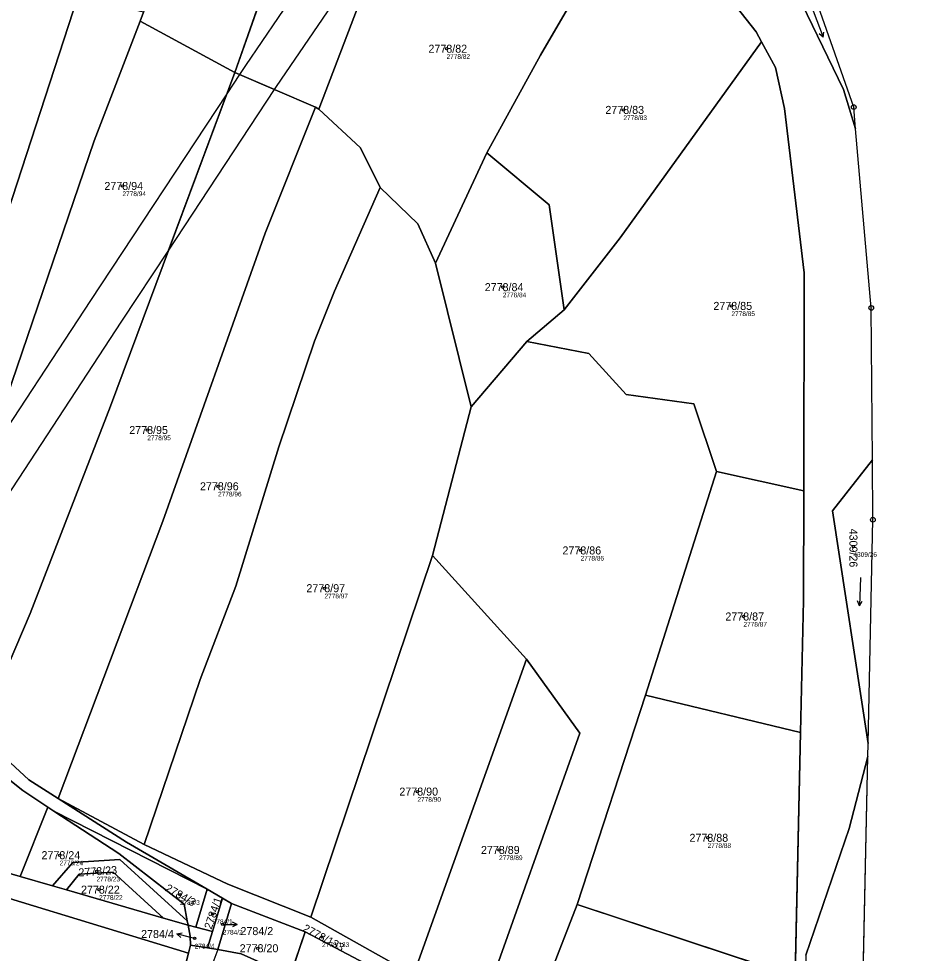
# Model space of a CAD drawing. Extents: x -739214 to -733252, y -1147612 to -1142842.
# Drawn here: x -737691.6 to -737498.6, y -1144174.3 to -1143975.8 of the extents above; entities that cross this region are included whole.
import ezdxf

# ---------------------------------------------------------------- set-up
doc = ezdxf.new("R2010")
doc.units = 0
for name, color, linetype in [('Definiční body', 7, 'Continuous'), ('Hranice parcel', 7, 'Continuous'), ('Parcelní čísla', 7, 'Continuous'), ('Polygon ku', 7, 'Continuous'), ('Polygon parcely', 7, 'Continuous'), ('Pop  PČ popisy', 7, 'Continuous'), ('Vnitřní kresba', 7, 'Continuous'), ('Věcná břemena k části', 7, 'Continuous'), ('Značky bodu BP', 7, 'Continuous'), ('Značky kultur', 7, 'Continuous')]:
    doc.layers.add(name, color=color, linetype=linetype)

msp = doc.modelspace()

# ---------------------------------------------------------------- linework, layer by layer
at = {"layer": 'Definiční body'}
for centre in [(-737600.72, -1143982.2), (-737563.15, -1143995.19), (-737669.54, -1144011.34), (-737588.77, -1144032.83), (-737540.21, -1144036.81), (-737664.26, -1144063.16), (-737649.24, -1144075.11), (-737514.31, -1144087.94), (-737572.26, -1144088.73), (-737626.64, -1144096.75), (-737537.67, -1144102.76), (-737606.9, -1144139.94), (-737545.29, -1144149.75), (-737682.89, -1144153.44), (-737589.57, -1144152.33), (-737675.05, -1144156.85), (-737674.5, -1144160.76), (-737657.34, -1144161.84), (-737650.37, -1144165.9), (-737648.24, -1144168.14), (-737654.21, -1144171.1), (-737627.15, -1144170.79), (-737640.81, -1144173.2)]:
    msp.add_circle(centre, 0.25, dxfattribs=at)
at = {"layer": 'Hranice parcel'}
for p, q in [((-737645.71, -1143987.25), (-737621.58, -1143919.19)), ((-737627.85, -1143995.07), (-737603.37, -1143930.85)), ((-737665.1, -1143974.47), (-737665.81, -1143976.37)), ((-737665.81, -1143976.37), (-737645.71, -1143987.25)), ((-737645.71, -1143987.25), (-737628.56, -1143994.6)), ((-737628.56, -1143994.6), (-737627.85, -1143995.07)), ((-737513.85, -1143999.2), (-737514.25, -1143994.6)), ((-737603.09, -1144027.73), (-737592.13, -1144004.31)), ((-737603.09, -1144027.73), (-737595.46, -1144058.23)), ((-737583.7, -1144044.36), (-737575.74, -1144037.64)), ((-737595.46, -1144058.23), (-737583.7, -1144044.36)), ((-737595.46, -1144058.23), (-737603.73, -1144089.83)), ((-737558.48, -1144119.48), (-737543.37, -1144072)), ((-737543.37, -1144072), (-737524.86, -1144076.08)), ((-737603.73, -1144089.83), (-737629.54, -1144166.57)), ((-737603.73, -1144089.83), (-737583.73, -1144111.81)), ((-737583.73, -1144111.81), (-737607.72, -1144178.84)), ((-737572.99, -1144163.88), (-737558.48, -1144119.48)), ((-737558.48, -1144119.48), (-737525.52, -1144127.38)), ((-737526.66, -1144179.23), (-737525.52, -1144127.38)), ((-737511.26, -1144132.52), (-737511.2, -1144129.76)), ((-737513.19, -1144222.71), (-737511.26, -1144132.52)), ((-737683.21, -1144141.42), (-737664.94, -1144151.17)), ((-737685.37, -1144143.26), (-737691.29, -1144157.94)), ((-737684.11, -1144144.1), (-737685.37, -1144143.26)), ((-737651.57, -1144160.64), (-737684.11, -1144144.1)), ((-737691.29, -1144157.94), (-737684.42, -1144159.93)), ((-737684.42, -1144159.93), (-737681.43, -1144160.8)), ((-737681.43, -1144160.8), (-737660.84, -1144166.78)), ((-737651.57, -1144160.64), (-737653.94, -1144168.74)), ((-737651.57, -1144160.64), (-737648.28, -1144162.56)), ((-737650.45, -1144169.67), (-737648.28, -1144162.56)), ((-737648.28, -1144162.56), (-737646.36, -1144163.68)), ((-737646.36, -1144163.68), (-737649.31, -1144173.44)), ((-737630.77, -1144169.74), (-737646.36, -1144163.68)), ((-737572.99, -1144163.88), (-737526.66, -1144179.23)), ((-737660.84, -1144166.78), (-737655.62, -1144168.29)), ((-737655.62, -1144168.29), (-737655.79, -1144167.36)), ((-737629.54, -1144166.57), (-737607.72, -1144178.84)), ((-737655.19, -1144170.67), (-737655.62, -1144168.29)), ((-737655.62, -1144168.29), (-737653.94, -1144168.74)), ((-737653.94, -1144168.74), (-737650.45, -1144169.67)), ((-737655.06, -1144172.55), (-737655.19, -1144170.67)), ((-737650.45, -1144169.67), (-737651.49, -1144173.1)), ((-737634.15, -1144179.75), (-737630.77, -1144169.74)), ((-737598.79, -1144186.57), (-737630.77, -1144169.74)), ((-737655.06, -1144172.55), (-737655.52, -1144174.25)), ((-737651.49, -1144173.1), (-737655.06, -1144172.55)), ((-737649.31, -1144173.44), (-737651.49, -1144173.1)), ((-737655.52, -1144174.25), (-737656.33, -1144177.29))]:
    msp.add_line(p, q, dxfattribs=at)
for points in [[(-737514.25, -1143994.6), (-737522.21, -1143971.89), (-737537.84, -1143952.58)], [(-737537.84, -1143952.58), (-737528.49, -1143965.83), (-737516.4, -1143990.85), (-737513.85, -1143999.2)], [(-737592.13, -1144004.31), (-737580.76, -1143983.59), (-737563.6, -1143954.12)], [(-737533.85, -1143980.72), (-737534.99, -1143978.61), (-737542.43, -1143969.1), (-737546.95, -1143965.2), (-737563.6, -1143954.12)], [(-737722.45, -1144100.88), (-737702.88, -1144044.25), (-737679.03, -1143971.13)], [(-737715.43, -1144109.92), (-737709.14, -1144095.6), (-737696.36, -1144062.61), (-737675.57, -1144001.73), (-737665.81, -1143976.37)], [(-737575.74, -1144037.64), (-737563.83, -1144022.34), (-737533.85, -1143980.72)], [(-737524.86, -1144076.08), (-737524.77, -1144029.78), (-737528.97, -1143994.91), (-737530.87, -1143986.21), (-737533.85, -1143980.72)], [(-737700, -1144127.4), (-737689.12, -1144102.09), (-737672.1, -1144058.13), (-737645.71, -1143987.25)], [(-737683.21, -1144141.42), (-737660.95, -1144082.54), (-737639.25, -1144021.37), (-737628.56, -1143994.6)], [(-737627.85, -1143995.07), (-737619.01, -1144003.24), (-737614.78, -1144011.7)], [(-737510.28, -1144069.51), (-737510.52, -1144037.24), (-737513.85, -1143999.2)], [(-737592.13, -1144004.31), (-737578.91, -1144015.35), (-737575.74, -1144037.64)], [(-737664.94, -1144151.17), (-737653.03, -1144116.13), (-737645.45, -1144096.3), (-737636.32, -1144066.73), (-737628.73, -1144044.33), (-737624.5, -1144033.71), (-737614.78, -1144011.7)], [(-737614.78, -1144011.7), (-737606.79, -1144019.41), (-737603.09, -1144027.73)], [(-737583.7, -1144044.36), (-737570.51, -1144046.89), (-737562.54, -1144055.63), (-737548.23, -1144057.6), (-737543.37, -1144072)], [(-737510.28, -1144069.51), (-737518.75, -1144080.3), (-737511.2, -1144129.76)], [(-737511.2, -1144129.76), (-737510.18, -1144082.22), (-737510.28, -1144069.51)], [(-737525.52, -1144127.38), (-737524.91, -1144099.37), (-737524.86, -1144076.08)], [(-737583.73, -1144111.81), (-737572.42, -1144127.55), (-737593.02, -1144185.43)], [(-737700, -1144127.4), (-737698.26, -1144129.33), (-737689.43, -1144137.46), (-737683.21, -1144141.42)], [(-737685.37, -1144143.26), (-737690.67, -1144139.74), (-737700.6, -1144131.87), (-737701.87, -1144130.45)], [(-737511.26, -1144132.52), (-737515.22, -1144147.76), (-737524.42, -1144174.69), (-737524.76, -1144206.07), (-737521.46, -1144209.33), (-737513.19, -1144222.71)], [(-737683.21, -1144141.42), (-737668.68, -1144150.65), (-737651.57, -1144160.64)], [(-737655.79, -1144167.36), (-737656.43, -1144163.86), (-737670.28, -1144153.09), (-737684.11, -1144144.1)], [(-737691.29, -1144157.94), (-737710.74, -1144152.3), (-737712.92, -1144151.53)], [(-737664.94, -1144151.17), (-737647.18, -1144159.62), (-737629.54, -1144166.57)], [(-737655.79, -1144167.36), (-737670.08, -1144154.34), (-737680.11, -1144155), (-737684.42, -1144159.93)], [(-737715.02, -1144155.79), (-737712.12, -1144156.99), (-737655.52, -1144174.25)], [(-737660.84, -1144166.78), (-737671.52, -1144157.05), (-737678.72, -1144157.5), (-737681.43, -1144160.8)], [(-737583.8, -1144189.89), (-737583.17, -1144190.19), (-737572.99, -1144163.88)], [(-737634.15, -1144179.75), (-737638.81, -1144176.89), (-737644.36, -1144174.4), (-737649.31, -1144173.44)]]:
    msp.add_lwpolyline(points, dxfattribs=at)
at = {"layer": 'Polygon ku'}
msp.add_lwpolyline([(-737491.23, -1144264.59), (-737500.02, -1144259.67), (-737501.64, -1144257.76), (-737507.17, -1144251.28), (-737512.31, -1144240.97), (-737513.36, -1144230.69), (-737513.19, -1144222.71), (-737511.26, -1144132.52), (-737511.2, -1144129.76), (-737510.18, -1144082.22), (-737510.28, -1144069.51), (-737510.52, -1144037.24), (-737513.85, -1143999.2), (-737514.25, -1143994.6), (-737522.21, -1143971.89), (-737537.84, -1143952.58), (-737559.28, -1143940.15), (-737592.02, -1143921.16), (-737594.23, -1143919.74), (-737607.91, -1143910.91), (-737612.92, -1143907.68), (-737620.68, -1143901.22), (-737653.13, -1143874.19)], dxfattribs=at)
at = {"layer": 'Polygon parcely'}
for points in [[(-737680.39, -1143870.45), (-737671.2, -1143878.09), (-737636.18, -1143907.19), (-737622.28, -1143918.74), (-737621.58, -1143919.19), (-737603.37, -1143930.85), (-737599.58, -1143933.27), (-737565.32, -1143952.98), (-737563.6, -1143954.12), (-737546.95, -1143965.2), (-737542.43, -1143969.1), (-737534.99, -1143978.61), (-737533.85, -1143980.72), (-737530.87, -1143986.21), (-737528.97, -1143994.91), (-737524.77, -1144029.78), (-737524.86, -1144076.08), (-737524.91, -1144099.37), (-737525.52, -1144127.38), (-737526.66, -1144179.23)], [(-737524.42, -1144174.69), (-737515.22, -1144147.76), (-737511.26, -1144132.52), (-737511.2, -1144129.76), (-737518.75, -1144080.3), (-737510.28, -1144069.51), (-737510.52, -1144037.24), (-737513.85, -1143999.2), (-737516.4, -1143990.85), (-737528.49, -1143965.83)], [(-737712.12, -1144156.99), (-737655.52, -1144174.25), (-737655.06, -1144172.55), (-737655.19, -1144170.67), (-737655.62, -1144168.29), (-737660.84, -1144166.78), (-737681.43, -1144160.8), (-737684.42, -1144159.93), (-737691.29, -1144157.94), (-737710.74, -1144152.3)], [(-737644.36, -1144174.4), (-737649.31, -1144173.44), (-737651.49, -1144173.1), (-737655.06, -1144172.55), (-737655.52, -1144174.25), (-737656.33, -1144177.29)]]:
    msp.add_lwpolyline(points, dxfattribs=at)
for points in [[(-737621.58, -1143919.19), (-737622.28, -1143918.74), (-737636.18, -1143907.19), (-737649.8, -1143939.75), (-737665.1, -1143974.47), (-737665.81, -1143976.37), (-737645.71, -1143987.25)], [(-737628.56, -1143994.6), (-737627.85, -1143995.07), (-737603.37, -1143930.85), (-737621.58, -1143919.19), (-737645.71, -1143987.25)], [(-737565.32, -1143952.98), (-737599.58, -1143933.27), (-737603.37, -1143930.85), (-737627.85, -1143995.07), (-737619.01, -1144003.24), (-737614.78, -1144011.7), (-737606.79, -1144019.41), (-737603.09, -1144027.73), (-737592.13, -1144004.31), (-737580.76, -1143983.59), (-737563.6, -1143954.12)], [(-737516.4, -1143990.85), (-737513.85, -1143999.2), (-737514.25, -1143994.6), (-737522.21, -1143971.89), (-737537.84, -1143952.58), (-737528.49, -1143965.83)], [(-737542.43, -1143969.1), (-737546.95, -1143965.2), (-737563.6, -1143954.12), (-737580.76, -1143983.59), (-737592.13, -1144004.31), (-737578.91, -1144015.35), (-737575.74, -1144037.64), (-737563.83, -1144022.34), (-737533.85, -1143980.72), (-737534.99, -1143978.61)], [(-737702.88, -1144044.25), (-737679.03, -1143971.13), (-737695.11, -1143972.07), (-737704.16, -1144004.85), (-737731.44, -1144093.11), (-737722.45, -1144100.88)], [(-737709.14, -1144095.6), (-737696.36, -1144062.61), (-737675.57, -1144001.73), (-737665.81, -1143976.37), (-737665.1, -1143974.47), (-737679.03, -1143971.13), (-737702.88, -1144044.25), (-737722.45, -1144100.88), (-737715.43, -1144109.92)], [(-737713.43, -1144112.5), (-737700, -1144127.4), (-737689.12, -1144102.09), (-737672.1, -1144058.13), (-737645.71, -1143987.25), (-737665.81, -1143976.37), (-737675.57, -1144001.73), (-737696.36, -1144062.61), (-737709.14, -1144095.6), (-737715.43, -1144109.92)], [(-737524.86, -1144076.08), (-737524.77, -1144029.78), (-737528.97, -1143994.91), (-737530.87, -1143986.21), (-737533.85, -1143980.72), (-737563.83, -1144022.34), (-737575.74, -1144037.64), (-737583.7, -1144044.36), (-737570.51, -1144046.89), (-737562.54, -1144055.63), (-737548.23, -1144057.6), (-737543.37, -1144072)], [(-737683.21, -1144141.42), (-737660.95, -1144082.54), (-737639.25, -1144021.37), (-737628.56, -1143994.6), (-737645.71, -1143987.25), (-737672.1, -1144058.13), (-737689.12, -1144102.09), (-737700, -1144127.4), (-737698.26, -1144129.33), (-737689.43, -1144137.46)], [(-737636.32, -1144066.73), (-737628.73, -1144044.33), (-737624.5, -1144033.71), (-737614.78, -1144011.7), (-737619.01, -1144003.24), (-737627.85, -1143995.07), (-737628.56, -1143994.6), (-737639.25, -1144021.37), (-737660.95, -1144082.54), (-737683.21, -1144141.42), (-737664.94, -1144151.17), (-737653.03, -1144116.13), (-737645.45, -1144096.3)], [(-737595.46, -1144058.23), (-737583.7, -1144044.36), (-737575.74, -1144037.64), (-737578.91, -1144015.35), (-737592.13, -1144004.31), (-737603.09, -1144027.73)], [(-737647.18, -1144159.62), (-737629.54, -1144166.57), (-737603.73, -1144089.83), (-737595.46, -1144058.23), (-737603.09, -1144027.73), (-737606.79, -1144019.41), (-737614.78, -1144011.7), (-737624.5, -1144033.71), (-737628.73, -1144044.33), (-737636.32, -1144066.73), (-737645.45, -1144096.3), (-737653.03, -1144116.13), (-737664.94, -1144151.17)], [(-737572.99, -1144163.88), (-737558.48, -1144119.48), (-737543.37, -1144072), (-737548.23, -1144057.6), (-737562.54, -1144055.63), (-737570.51, -1144046.89), (-737583.7, -1144044.36), (-737595.46, -1144058.23), (-737603.73, -1144089.83), (-737583.73, -1144111.81), (-737572.42, -1144127.55), (-737593.02, -1144185.43), (-737588.54, -1144187.59), (-737583.8, -1144189.89), (-737583.17, -1144190.19)], [(-737510.18, -1144082.22), (-737510.28, -1144069.51), (-737518.75, -1144080.3), (-737511.2, -1144129.76)], [(-737524.91, -1144099.37), (-737524.86, -1144076.08), (-737543.37, -1144072), (-737558.48, -1144119.48), (-737525.52, -1144127.38)], [(-737607.72, -1144178.84), (-737583.73, -1144111.81), (-737603.73, -1144089.83), (-737629.54, -1144166.57)], [(-737721.85, -1144106.12), (-737716.81, -1144112.26), (-737701.87, -1144130.45), (-737700.6, -1144131.87), (-737690.67, -1144139.74), (-737685.37, -1144143.26), (-737684.11, -1144144.1), (-737651.57, -1144160.64), (-737668.68, -1144150.65), (-737683.21, -1144141.42), (-737689.43, -1144137.46), (-737698.26, -1144129.33), (-737700, -1144127.4), (-737713.43, -1144112.5), (-737724.72, -1144100.93), (-737731.14, -1144097.37), (-737724.73, -1144102.6)], [(-737593.02, -1144185.43), (-737572.42, -1144127.55), (-737583.73, -1144111.81), (-737607.72, -1144178.84)], [(-737526.66, -1144179.23), (-737525.52, -1144127.38), (-737558.48, -1144119.48), (-737572.99, -1144163.88)], [(-737685.37, -1144143.26), (-737690.67, -1144139.74), (-737700.6, -1144131.87), (-737701.87, -1144130.45), (-737712.92, -1144151.53), (-737710.74, -1144152.3), (-737691.29, -1144157.94)], [(-737511.26, -1144132.52), (-737515.22, -1144147.76), (-737524.42, -1144174.69), (-737524.76, -1144206.07), (-737521.46, -1144209.33), (-737513.19, -1144222.71)], [(-737668.68, -1144150.65), (-737651.57, -1144160.64), (-737648.28, -1144162.56), (-737646.36, -1144163.68), (-737630.77, -1144169.74), (-737598.79, -1144186.57), (-737593.02, -1144185.43), (-737607.72, -1144178.84), (-737629.54, -1144166.57), (-737647.18, -1144159.62), (-737664.94, -1144151.17), (-737683.21, -1144141.42)], [(-737684.11, -1144144.1), (-737685.37, -1144143.26), (-737691.29, -1144157.94), (-737684.42, -1144159.93), (-737680.11, -1144155), (-737670.08, -1144154.34), (-737655.79, -1144167.36), (-737656.43, -1144163.86), (-737670.28, -1144153.09)], [(-737651.57, -1144160.64), (-737684.11, -1144144.1), (-737670.28, -1144153.09), (-737656.43, -1144163.86), (-737655.79, -1144167.36), (-737655.62, -1144168.29), (-737653.94, -1144168.74)], [(-737681.43, -1144160.8), (-737678.72, -1144157.5), (-737671.52, -1144157.05), (-737660.84, -1144166.78), (-737655.62, -1144168.29), (-737655.79, -1144167.36), (-737670.08, -1144154.34), (-737680.11, -1144155), (-737684.42, -1144159.93)], [(-737714.01, -1144169.07), (-737692.22, -1144177.34), (-737663.62, -1144194.63), (-737660.98, -1144196.62), (-737659.48, -1144193), (-737656.33, -1144177.29), (-737655.52, -1144174.25), (-737712.12, -1144156.99), (-737715.02, -1144155.79), (-737719.36, -1144164.62)], [(-737671.52, -1144157.05), (-737678.72, -1144157.5), (-737681.43, -1144160.8), (-737660.84, -1144166.78)], [(-737650.45, -1144169.67), (-737648.28, -1144162.56), (-737651.57, -1144160.64), (-737653.94, -1144168.74)], [(-737651.49, -1144173.1), (-737649.31, -1144173.44), (-737646.36, -1144163.68), (-737648.28, -1144162.56), (-737650.45, -1144169.67)], [(-737630.77, -1144169.74), (-737646.36, -1144163.68), (-737649.31, -1144173.44), (-737644.36, -1144174.4), (-737638.81, -1144176.89), (-737634.15, -1144179.75)], [(-737527.86, -1144233.99), (-737526.66, -1144179.23), (-737572.99, -1144163.88), (-737583.17, -1144190.19), (-737583.8, -1144189.89), (-737586.22, -1144213.31), (-737576.03, -1144225.44), (-737522.69, -1144251.81), (-737525.18, -1144246.76), (-737528.97, -1144241.62), (-737527.78, -1144235.44)], [(-737655.06, -1144172.55), (-737651.49, -1144173.1), (-737650.45, -1144169.67), (-737653.94, -1144168.74), (-737655.62, -1144168.29), (-737655.19, -1144170.67)], [(-737598.79, -1144186.57), (-737630.77, -1144169.74), (-737634.15, -1144179.75), (-737632.79, -1144180.59), (-737621.85, -1144190.2), (-737613.74, -1144183.94), (-737601.68, -1144187.98)]]:
    msp.add_lwpolyline(points, close=True, dxfattribs=at)
at = {"layer": 'Pop  PČ popisy'}
for p, q in [((-737648.17, -1144168.14), (-737648.24, -1144168.14)), ((-737648.17, -1144168.14), (-737645.17, -1144168.14)), ((-737645.17, -1144168.14), (-737646.17, -1144167.64)), ((-737645.17, -1144168.14), (-737646.17, -1144168.64)), ((-737657.97, -1144170.16), (-737656.88, -1144169.92)), ((-737655.06, -1144170.89), (-737657.97, -1144170.16)), ((-737657.97, -1144170.16), (-737657.12, -1144170.89)), ((-737654.21, -1144171.1), (-737655.06, -1144170.89))]:
    msp.add_line(p, q, dxfattribs=at)
at = {"layer": 'Vnitřní kresba'}
msp.add_line((-737649.31, -1144173.44), (-737650.8, -1144177.45), dxfattribs=at)
at = {"layer": 'Věcná břemena k části'}
for points in [[(-737636.8, -1143990.25), (-737612.27, -1143954.2), (-737603.37, -1143930.85), (-737605.24, -1143929.65), (-737643.44, -1143985.79), (-737644.69, -1143987.69), (-737637.22, -1143990.89)], [(-737644.69, -1143987.69), (-737647.4, -1143991.8), (-737659.82, -1144025.16), (-737637.22, -1143990.89)], [(-737702.69, -1144090.34), (-737669.66, -1144040.07), (-737659.82, -1144025.16), (-737647.4, -1143991.8), (-737676.34, -1144035.67), (-737699.7, -1144071.22), (-737709.14, -1144095.6), (-737715.43, -1144109.92), (-737715.07, -1144110.38)]]:
    msp.add_lwpolyline(points, close=True, dxfattribs=at)
at = {"layer": 'Značky bodu BP'}
for centre, radius in [((-737514.25, -1143994.6), 0.5), ((-737514.25, -1143994.6), 0.0303), ((-737510.52, -1144037.24), 0.5), ((-737510.52, -1144037.24), 0.0303), ((-737510.18, -1144082.22), 0.5), ((-737510.18, -1144082.22), 0.0303)]:
    msp.add_circle(centre, radius, dxfattribs=at)
at = {"layer": 'Značky kultur'}
for p, q in [((-737522.89, -1143974.18), (-737520.74, -1143979.78)), ((-737520.74, -1143979.78), (-737520.62, -1143978.69)), ((-737520.74, -1143979.78), (-737521.56, -1143979.05)), ((-737512.79, -1144094.46), (-737513, -1144100.46)), ((-737513, -1144100.46), (-737513.47, -1144099.46)), ((-737513, -1144100.46), (-737512.47, -1144099.5))]:
    msp.add_line(p, q, dxfattribs=at)

# ---------------------------------------------------------------- texts
at = {"layer": 'Definiční body'}
for s, p in [('2778/82', (-737600.72, -1143984.36)), ('2778/83', (-737563.15, -1143997.35)), ('2778/94', (-737669.54, -1144013.5)), ('2778/84', (-737588.77, -1144034.99)), ('2778/85', (-737540.21, -1144038.97)), ('2778/95', (-737664.26, -1144065.32)), ('2778/96', (-737649.24, -1144077.27)), ('2778/86', (-737572.26, -1144090.89)), ('4309/26', (-737514.31, -1144090.1)), ('2778/97', (-737626.64, -1144098.91)), ('2778/87', (-737537.67, -1144104.92)), ('2778/90', (-737606.9, -1144142.1)), ('2778/88', (-737545.29, -1144151.91)), ('2778/89', (-737589.57, -1144154.49)), ('2778/24', (-737682.89, -1144155.6)), ('2778/23', (-737675.05, -1144159.01)), ('2778/22', (-737674.5, -1144162.92)), ('2784/3', (-737657.34, -1144164)), ('2784/1', (-737650.37, -1144168.06)), ('2784/2', (-737648.24, -1144170.3)), ('2784/4', (-737654.21, -1144173.26)), ('2778/133', (-737627.15, -1144172.95))]:
    msp.add_text(s, height=1, dxfattribs=at).set_placement(p)
at = {"layer": 'Parcelní čísla'}
for s, p in [('2778/82', (-737604.56, -1143983.05)), ('2778/83', (-737566.99, -1143996.04)), ('2778/94', (-737673.38, -1144012.19)), ('2778/84', (-737592.61, -1144033.68)), ('2778/85', (-737544.05, -1144037.66)), ('2778/95', (-737668.1, -1144064.01)), ('2778/96', (-737653.08, -1144075.96)), ('2778/86', (-737576.1, -1144089.58)), ('2778/97', (-737630.48, -1144097.6)), ('2778/87', (-737541.51, -1144103.61)), ('2778/90', (-737610.74, -1144140.79)), ('2778/88', (-737549.13, -1144150.6)), ('2778/89', (-737593.41, -1144153.18)), ('2778/24', (-737686.73, -1144154.29)), ('2778/22', (-737678.34, -1144161.61)), ('2784/4', (-737665.58, -1144171.03)), ('2784/2', (-737644.48, -1144170.41)), ('2778/20', (-737644.65, -1144174.05))]:
    msp.add_text(s, height=1.7, dxfattribs=at).set_placement(p)
for s, rotation, p in [('4309/26', 270, (-737515.16, -1144084.1)), ('2778/23', 4, (-737678.82, -1144157.97)), ('2784/3', 330, (-737660.63, -1144160.92)), ('2784/1', 71, (-737650.64, -1144169.3)), ('2778/133', 332, (-737631.41, -1144169.49))]:
    msp.add_text(s, height=1.7, rotation=rotation, dxfattribs=at).set_placement(p)

doc.saveas('drawing.dxf')
